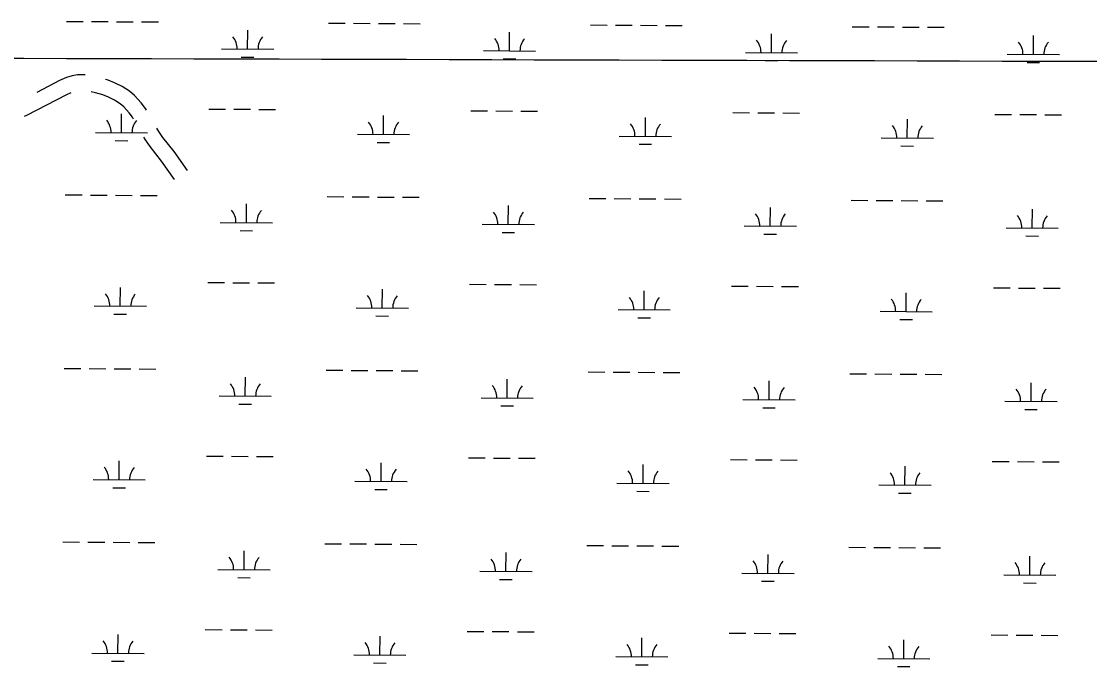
# Model space of a CAD drawing. Extents: x 3172231 to 3210228, y 940198 to 965780.
# Drawn here: x 3202921 to 3204968, y 956623 to 957860 of the extents above; entities that cross this region are included whole.
import ezdxf

# ---------------------------------------------------------------- set-up
doc = ezdxf.new("R2010")
doc.units = 0
for name, color, linetype in [('V-GRID-MAJR', 7, 'Continuous'), ('V-ROAD-CNTR', 7, 'Continuous'), ('V-WETL-SWMP', 7, 'Continuous')]:
    doc.layers.add(name, color=color, linetype=linetype)

msp = doc.modelspace()

# ---------------------------------------------------------------- linework, layer by layer
at = {"layer": 'V-GRID-MAJR'}
msp.add_spline([(3176521.954, 957856.218), (3181737.509, 957841.425), (3186953.067, 957827.391), (3192168.626, 957814.116), (3197384.187, 957801.599), (3202599.75, 957789.841), (3207815.315, 957778.841), (3207815.316, 957778.841)], degree=3, dxfattribs=at)
at = {"layer": 'V-ROAD-CNTR'}
for points in [[(3203043.407, 957756.992), (3203039.832, 957757.396), (3203028.666, 957757.13), (3203018.27, 957755.33), (3203007.437, 957752.194), (3202994.11, 957745.955), (3202950.888, 957723.547)], [(3203160.538, 957689.634), (3203158.876, 957692.48), (3203150.763, 957703.561), (3203137.939, 957717.493), (3203127.945, 957725.831), (3203114.337, 957734.724), (3203099.705, 957741.706), (3203087.017, 957746.794), (3203082.352, 957748.211)], [(3203015.476, 957722.833), (3203007.38, 957719.043), (3202930.998, 957679.442), (3202926.558, 957677.098)], [(3203135.989, 957672.184), (3203133.754, 957676.008), (3203127.551, 957684.481), (3203117.203, 957695.723), (3203110.069, 957701.675), (3203099.605, 957708.512), (3203087.649, 957714.218), (3203077.055, 957718.466), (3203063.247, 957722.662), (3203054.561, 957724.591)], [(3203214.555, 957556.603), (3203189.465, 957591.886), (3203167.589, 957619.411), (3203158.817, 957632.393), (3203155.924, 957637.507)], [(3203239.003, 957573.989), (3203213.449, 957609.924), (3203191.797, 957637.169), (3203184.341, 957648.203), (3203180.508, 957654.977)]]:
    msp.add_lwpolyline(points, dxfattribs=at)
at = {"layer": 'V-WETL-SWMP'}
for p, q in [((3203007.44, 957859.624), (3203039.439, 957859.406)), ((3203055.439, 957859.297), (3203087.438, 957859.079)), ((3203103.438, 957858.97), (3203135.437, 957858.753)), ((3203151.437, 957858.644), (3203183.436, 957858.426)), ((3203354.403, 957806.519), (3203354.648, 957842.518)), ((3203509.337, 957856.207), (3203541.336, 957855.99)), ((3203557.335, 957855.881), (3203589.335, 957855.663)), ((3203605.334, 957855.554), (3203637.334, 957855.336)), ((3203653.333, 957855.227), (3203685.332, 957855.009)), ((3204011.233, 957852.791), (3204043.232, 957852.573)), ((3204059.232, 957852.464), (3204091.231, 957852.246)), ((3204107.231, 957852.137), (3204139.23, 957851.92)), ((3204155.23, 957851.811), (3204187.229, 957851.593)), ((3204513.129, 957849.374), (3204545.129, 957849.157)), ((3204561.128, 957849.048), (3204593.127, 957848.83)), ((3204609.127, 957848.721), (3204641.126, 957848.503)), ((3204657.126, 957848.394), (3204689.125, 957848.176)), ((3203856.299, 957803.102), (3203856.544, 957839.102)), ((3204358.195, 957799.686), (3204358.44, 957835.685)), ((3204860.092, 957796.269), (3204860.337, 957832.269)), ((3203304.404, 957806.859), (3203404.402, 957806.178)), ((3203806.3, 957803.443), (3203906.298, 957802.762)), ((3204308.197, 957800.026), (3204408.194, 957799.346)), ((3203342.298, 957791.17), (3203366.297, 957791.007)), ((3203844.194, 957787.753), (3203868.194, 957787.59)), ((3204346.091, 957784.337), (3204370.09, 957784.174)), ((3204810.093, 957796.61), (3204910.091, 957795.929)), ((3204847.987, 957780.92), (3204871.987, 957780.757)), ((3203112.834, 957646.297), (3203113.08, 957682.297)), ((3203280.211, 957691.589), (3203312.21, 957691.371)), ((3203328.21, 957691.262), (3203360.209, 957691.045)), ((3203376.208, 957690.936), (3203408.208, 957690.718)), ((3203614.731, 957642.881), (3203614.976, 957678.88)), ((3203782.107, 957688.173), (3203814.106, 957687.955)), ((3203830.106, 957687.846), (3203862.105, 957687.628)), ((3203878.105, 957687.519), (3203910.104, 957687.301)), ((3204284.003, 957684.756), (3204316.003, 957684.538)), ((3204332.002, 957684.43), (3204364.002, 957684.212)), ((3204380.001, 957684.103), (3204412, 957683.885)), ((3204785.9, 957681.34), (3204817.899, 957681.122)), ((3204833.899, 957681.013), (3204865.898, 957680.795)), ((3204881.898, 957680.686), (3204913.897, 957680.468)), ((3204116.627, 957639.465), (3204116.872, 957675.464)), ((3204618.524, 957636.048), (3204618.769, 957672.047)), ((3203062.836, 957646.638), (3203162.833, 957645.957)), ((3203564.732, 957643.221), (3203664.73, 957642.541)), ((3204066.628, 957639.805), (3204166.626, 957639.124)), ((3204568.525, 957636.388), (3204668.522, 957635.708)), ((3203100.73, 957630.949), (3203124.729, 957630.785)), ((3203602.626, 957627.532), (3203626.626, 957627.369)), ((3204104.522, 957624.116), (3204128.522, 957623.952)), ((3204606.419, 957620.699), (3204630.418, 957620.536)), ((3203005.176, 957526.957), (3203037.175, 957526.739)), ((3203053.175, 957526.63), (3203085.174, 957526.412)), ((3203101.173, 957526.303), (3203133.173, 957526.085)), ((3203149.172, 957525.976), (3203181.172, 957525.759)), ((3203507.072, 957523.54), (3203539.071, 957523.322)), ((3203555.071, 957523.213), (3203587.07, 957522.996)), ((3203603.07, 957522.887), (3203635.069, 957522.669)), ((3203651.069, 957522.56), (3203683.068, 957522.342)), ((3204008.968, 957520.124), (3204040.968, 957519.906)), ((3204056.967, 957519.797), (3204088.967, 957519.579)), ((3204104.966, 957519.47), (3204136.965, 957519.252)), ((3204152.965, 957519.143), (3204184.964, 957518.926)), ((3204510.865, 957516.707), (3204542.864, 957516.489)), ((3204558.864, 957516.38), (3204590.863, 957516.163)), ((3204606.863, 957516.054), (3204638.862, 957515.836)), ((3204654.861, 957515.727), (3204686.861, 957515.509)), ((3203352.138, 957473.852), (3203352.383, 957509.851)), ((3203854.035, 957470.435), (3203854.28, 957506.434)), ((3204355.931, 957467.019), (3204356.176, 957503.018)), ((3204857.827, 957463.602), (3204858.072, 957499.601)), ((3203302.139, 957474.192), (3203402.137, 957473.511)), ((3203340.033, 957458.503), (3203364.033, 957458.339)), ((3203804.036, 957470.775), (3203904.033, 957470.095)), ((3203841.93, 957455.086), (3203865.929, 957454.923)), ((3204305.932, 957467.359), (3204405.93, 957466.678)), ((3204807.828, 957463.942), (3204907.826, 957463.262)), ((3204343.826, 957451.67), (3204367.826, 957451.506)), ((3204845.723, 957448.253), (3204869.722, 957448.09)), ((3203110.57, 957313.63), (3203110.815, 957349.629)), ((3203277.946, 957358.922), (3203309.945, 957358.704)), ((3203325.945, 957358.595), (3203357.944, 957358.377)), ((3203373.944, 957358.268), (3203405.943, 957358.051)), ((3203779.843, 957355.505), (3203811.842, 957355.288)), ((3203827.841, 957355.179), (3203859.841, 957354.961)), ((3203875.84, 957354.852), (3203907.84, 957354.634)), ((3204281.739, 957352.089), (3204313.738, 957351.871)), ((3204329.738, 957351.762), (3204361.737, 957351.544)), ((3204377.737, 957351.435), (3204409.736, 957351.218)), ((3203612.466, 957310.214), (3203612.711, 957346.213)), ((3204114.363, 957306.797), (3204114.608, 957342.796)), ((3204616.259, 957303.381), (3204616.504, 957339.38)), ((3204783.635, 957348.672), (3204815.635, 957348.455)), ((3204831.634, 957348.346), (3204863.633, 957348.128)), ((3204879.633, 957348.019), (3204911.632, 957347.801)), ((3203060.571, 957313.971), (3203160.569, 957313.29)), ((3203562.467, 957310.554), (3203662.465, 957309.873)), ((3203098.465, 957298.281), (3203122.465, 957298.118)), ((3203600.362, 957294.865), (3203624.361, 957294.701)), ((3204064.364, 957307.138), (3204164.362, 957306.457)), ((3204102.258, 957291.448), (3204126.257, 957291.285)), ((3204566.26, 957303.721), (3204666.258, 957303.04)), ((3204604.154, 957288.032), (3204628.154, 957287.868)), ((3203002.911, 957194.289), (3203034.91, 957194.071)), ((3203050.91, 957193.963), (3203082.909, 957193.745)), ((3203098.909, 957193.636), (3203130.908, 957193.418)), ((3203146.908, 957193.309), (3203178.907, 957193.091)), ((3203504.807, 957190.873), (3203536.807, 957190.655)), ((3203552.806, 957190.546), (3203584.806, 957190.328)), ((3203600.805, 957190.219), (3203632.805, 957190.001)), ((3203648.804, 957189.893), (3203680.803, 957189.675)), ((3204006.704, 957187.456), (3204038.703, 957187.238)), ((3204054.703, 957187.13), (3204086.702, 957186.912)), ((3204102.702, 957186.803), (3204134.701, 957186.585)), ((3204150.701, 957186.476), (3204182.7, 957186.258)), ((3203349.874, 957141.184), (3203350.119, 957177.183)), ((3203851.77, 957137.768), (3203852.015, 957173.767)), ((3204353.666, 957134.351), (3204353.911, 957170.35)), ((3204508.6, 957184.04), (3204540.599, 957183.822)), ((3204556.599, 957183.713), (3204588.598, 957183.495)), ((3204604.598, 957183.386), (3204636.597, 957183.169)), ((3204652.597, 957183.06), (3204684.596, 957182.842)), ((3204855.563, 957130.935), (3204855.808, 957166.934)), ((3203299.875, 957141.525), (3203399.873, 957140.844)), ((3203337.769, 957125.835), (3203361.768, 957125.672)), ((3203801.771, 957138.108), (3203901.769, 957137.427)), ((3204303.668, 957134.692), (3204403.665, 957134.011)), ((3204805.564, 957131.275), (3204905.562, 957130.594)), ((3203839.665, 957122.419), (3203863.665, 957122.255)), ((3204341.562, 957119.002), (3204365.561, 957118.839)), ((3204843.458, 957115.586), (3204867.457, 957115.422)), ((3203275.682, 957026.255), (3203307.681, 957026.037)), ((3203323.681, 957025.928), (3203355.68, 957025.71)), ((3203371.679, 957025.601), (3203403.679, 957025.383)), ((3203777.578, 957022.838), (3203809.577, 957022.62)), ((3203825.577, 957022.511), (3203857.576, 957022.294)), ((3203873.576, 957022.185), (3203905.575, 957021.967)), ((3203108.305, 956980.963), (3203108.551, 957016.962)), ((3203610.202, 956977.546), (3203610.447, 957013.546)), ((3204112.098, 956974.13), (3204112.343, 957010.129)), ((3204279.474, 957019.422), (3204311.474, 957019.204)), ((3204327.473, 957019.095), (3204359.473, 957018.877)), ((3204375.472, 957018.768), (3204407.471, 957018.55)), ((3204613.995, 956970.713), (3204614.24, 957006.713)), ((3204781.371, 957016.005), (3204813.37, 957015.787)), ((3204829.37, 957015.678), (3204861.369, 957015.461)), ((3204877.369, 957015.352), (3204909.368, 957015.134)), ((3203058.307, 956981.303), (3203158.304, 956980.623)), ((3203096.201, 956965.614), (3203120.2, 956965.451)), ((3203560.203, 956977.887), (3203660.201, 956977.206)), ((3203598.097, 956962.197), (3203622.097, 956962.034)), ((3204062.099, 956974.47), (3204162.097, 956973.79)), ((3204563.996, 956971.054), (3204663.993, 956970.373)), ((3204099.993, 956958.781), (3204123.993, 956958.618)), ((3204601.89, 956955.364), (3204625.889, 956955.201)), ((3203000.647, 956861.622), (3203032.646, 956861.404)), ((3203048.645, 956861.295), (3203080.645, 956861.077)), ((3203096.644, 956860.968), (3203128.644, 956860.751)), ((3203144.643, 956860.642), (3203176.643, 956860.424)), ((3203347.609, 956808.517), (3203347.854, 956844.516)), ((3203502.543, 956858.205), (3203534.542, 956857.988)), ((3203550.542, 956857.879), (3203582.541, 956857.661)), ((3203598.541, 956857.552), (3203630.54, 956857.334)), ((3203646.54, 956857.225), (3203678.539, 956857.007)), ((3203849.506, 956805.1), (3203849.751, 956841.1)), ((3204004.439, 956854.789), (3204036.439, 956854.571)), ((3204052.438, 956854.462), (3204084.437, 956854.244)), ((3204100.437, 956854.136), (3204132.436, 956853.918)), ((3204148.436, 956853.809), (3204180.435, 956853.591)), ((3204506.336, 956851.373), (3204538.335, 956851.155)), ((3204554.335, 956851.046), (3204586.334, 956850.828)), ((3204602.333, 956850.719), (3204634.333, 956850.501)), ((3204650.332, 956850.392), (3204682.332, 956850.174)), ((3204351.402, 956801.684), (3204351.647, 956837.683)), ((3204853.298, 956798.268), (3204853.543, 956834.267)), ((3203297.61, 956808.857), (3203397.608, 956808.177)), ((3203799.507, 956805.441), (3203899.504, 956804.76)), ((3204301.403, 956802.024), (3204401.401, 956801.344)), ((3204803.299, 956798.608), (3204903.297, 956797.927)), ((3203335.504, 956793.168), (3203359.504, 956793.005)), ((3203837.401, 956789.752), (3203861.4, 956789.588)), ((3204339.297, 956786.335), (3204363.297, 956786.172)), ((3204841.194, 956782.919), (3204865.193, 956782.755)), ((3203106.041, 956648.296), (3203106.286, 956684.295)), ((3203273.417, 956693.587), (3203305.416, 956693.37)), ((3203321.416, 956693.261), (3203353.415, 956693.043)), ((3203369.415, 956692.934), (3203401.414, 956692.716)), ((3203607.937, 956644.879), (3203608.182, 956680.878)), ((3203775.313, 956690.171), (3203807.313, 956689.953)), ((3203823.312, 956689.844), (3203855.312, 956689.626)), ((3203871.311, 956689.517), (3203903.311, 956689.3)), ((3204109.834, 956641.463), (3204110.079, 956677.462)), ((3204277.21, 956686.754), (3204309.209, 956686.537)), ((3204325.209, 956686.428), (3204357.208, 956686.21)), ((3204373.208, 956686.101), (3204405.207, 956685.883)), ((3204779.106, 956683.338), (3204811.105, 956683.12)), ((3204827.105, 956683.011), (3204859.104, 956682.793)), ((3204875.104, 956682.684), (3204907.103, 956682.467)), ((3204611.73, 956638.046), (3204611.975, 956674.045)), ((3203056.042, 956648.636), (3203156.04, 956647.955)), ((3203557.938, 956645.219), (3203657.936, 956644.539)), ((3204059.835, 956641.803), (3204159.833, 956641.122)), ((3204561.731, 956638.387), (3204661.729, 956637.706)), ((3203093.936, 956632.947), (3203117.936, 956632.783)), ((3203595.833, 956629.53), (3203619.832, 956629.367)), ((3204097.729, 956626.114), (3204121.728, 956625.95)), ((3204599.625, 956622.697), (3204623.625, 956622.534))]:
    msp.add_line(p, q, dxfattribs=at)
for centre, start, end in [((3203299.164, 957807.37), 358.838165, 40.381824), ((3203409.648, 957806.618), 138.838162, 180.381821), ((3203801.061, 957803.953), 358.838165, 40.381824), ((3203911.544, 957803.201), 138.838162, 180.381821), ((3204302.957, 957800.537), 358.838165, 40.381824), ((3204413.44, 957799.785), 138.838162, 180.381821), ((3204804.853, 957797.12), 358.838165, 40.381824), ((3204915.337, 957796.368), 138.838162, 180.381821), ((3203057.596, 957647.148), 358.838165, 40.381824), ((3203168.079, 957646.396), 138.838162, 180.381821), ((3203559.492, 957643.732), 358.838165, 40.381824), ((3203669.976, 957642.98), 138.838162, 180.381821), ((3204061.389, 957640.315), 358.838165, 40.381824), ((3204171.872, 957639.563), 138.838162, 180.381821), ((3204563.285, 957636.899), 358.838165, 40.381824), ((3204673.768, 957636.147), 138.838162, 180.381821), ((3203296.9, 957474.702), 358.838165, 40.381824), ((3203407.383, 957473.95), 138.838162, 180.381821), ((3203798.796, 957471.286), 358.838165, 40.381824), ((3203909.279, 957470.534), 138.838162, 180.381821), ((3204300.693, 957467.869), 358.838165, 40.381824), ((3204411.176, 957467.117), 138.838162, 180.381821), ((3204802.589, 957464.453), 358.838165, 40.381824), ((3204913.072, 957463.701), 138.838162, 180.381821), ((3203055.332, 957314.481), 358.838165, 40.381824), ((3203165.815, 957313.729), 138.838162, 180.381821), ((3203557.228, 957311.065), 358.838165, 40.381824), ((3203667.711, 957310.312), 138.838162, 180.381821), ((3204059.124, 957307.648), 358.838165, 40.381824), ((3204169.608, 957306.896), 138.838162, 180.381821), ((3204561.021, 957304.232), 358.838165, 40.381824), ((3204671.504, 957303.479), 138.838162, 180.381821), ((3203294.635, 957142.035), 358.838165, 40.381824), ((3203405.119, 957141.283), 138.838162, 180.381821), ((3203796.532, 957138.619), 358.838165, 40.381824), ((3203907.015, 957137.867), 138.838162, 180.381821), ((3204298.428, 957135.202), 358.838165, 40.381824), ((3204408.911, 957134.45), 138.838162, 180.381821), ((3204800.324, 957131.786), 358.838165, 40.381824), ((3204910.808, 957131.034), 138.838162, 180.381821), ((3203053.067, 956981.814), 358.838165, 40.381824), ((3203163.55, 956981.062), 138.838162, 180.381821), ((3203554.963, 956978.397), 358.838165, 40.381824), ((3203665.447, 956977.645), 138.838162, 180.381821), ((3204056.86, 956974.981), 358.838165, 40.381824), ((3204167.343, 956974.229), 138.838162, 180.381821), ((3204558.756, 956971.564), 358.838165, 40.381824), ((3204669.239, 956970.812), 138.838162, 180.381821), ((3203292.371, 956809.368), 358.838165, 40.381824), ((3203402.854, 956808.616), 138.838162, 180.381821), ((3203794.267, 956805.951), 358.838165, 40.381824), ((3203904.75, 956805.199), 138.838162, 180.381821), ((3204296.163, 956802.535), 358.838165, 40.381824), ((3204406.647, 956801.783), 138.838162, 180.381821), ((3204798.06, 956799.118), 358.838165, 40.381824), ((3204908.543, 956798.366), 138.838162, 180.381821), ((3203050.803, 956649.146), 358.838165, 40.381824), ((3203161.286, 956648.394), 138.838162, 180.381821), ((3203552.699, 956645.73), 358.838165, 40.381824), ((3203663.182, 956644.978), 138.838162, 180.381821), ((3204054.595, 956642.313), 358.838165, 40.381824), ((3204165.079, 956641.561), 138.838162, 180.381821), ((3204556.492, 956638.897), 358.838165, 40.381824), ((3204666.975, 956638.145), 138.838162, 180.381821)]:
    msp.add_arc(centre, 35.246, start, end, dxfattribs=at)

doc.saveas('drawing.dxf')
